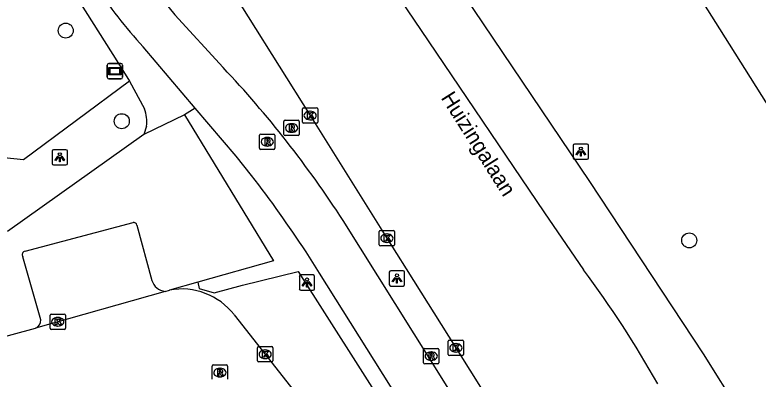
# Model space of a CAD drawing. Extents: x 159353 to 160616, y 385893 to 387321.
# Drawn here: x 160293.77 to 160342.31, y 386883.72 to 386907.5 of the extents above; entities that cross this region are included whole.
import ezdxf

# ---------------------------------------------------------------- set-up
doc = ezdxf.new("R2010")
doc.units = 0
for name, color, linetype in [('IMGEO_Boom', 7, 'Continuous'), ('IMGEO_Fietspad_gesloten', 7, 'Continuous'), ('IMGEO_Groenvoorziening', 7, 'Continuous'), ('IMGEO_Haag', 7, 'Continuous'), ('IMGEO_Kolk', 7, 'Continuous'), ('IMGEO_Lichtpunt', 7, 'Continuous'), ('IMGEO_Openbare_ruimte_label', 7, 'Continuous'), ('IMGEO_OVBaan_gesloten', 7, 'Continuous'), ('IMGEO_Rijbaan_lokaal_open', 7, 'Continuous'), ('IMGEO_Rijbaan_regionaal_gesloten', 7, 'Continuous'), ('IMGEO_Rioolput', 7, 'Continuous'), ('IMGEO_Verklikker', 7, 'Continuous'), ('IMGEO_Voetpad_open', 7, 'Continuous')]:
    doc.layers.add(name, color=color, linetype=linetype)

msp = doc.modelspace()

# ---------------------------------------------------------------- linework, layer by layer
at = {"layer": 'IMGEO_Boom'}
for centre in [(160297.094, 386906.478), (160300.754, 386900.562), (160337.809, 386892.782)]:
    msp.add_circle(centre, 0.489, dxfattribs=at)
at = {"layer": 'IMGEO_Fietspad_gesloten'}
for points in [[(160307.371, 386904.062), (160304.217, 386907.504)], [(160305.555, 386901.424), (160302.151, 386905.422)], [(160309.23, 386897.019), (160308.231, 386898.28), (160305.555, 386901.424)], [(160338.167, 386857.424), (160315.201, 386894.083)], [(160339.881, 386849.047), (160325.545, 386871.741), (160313.674, 386890.647), (160312.784, 386892.038)]]:
    msp.add_lwpolyline(points, dxfattribs=at)
for centre, radius, start, end in [((160352.9, 386948.046), 63.354, 211.27978, 219.78707), ((160324.901, 386926.392), 30.94, 213.1967, 222.6693), ((160256.815, 386856.332), 69.528, 32.88582, 43.35303), ((160247.498, 386849.214), 78.077, 33.26257, 37.754)]:
    msp.add_arc(centre, radius, start, end, dxfattribs=at)
at = {"layer": 'IMGEO_Groenvoorziening'}
msp.add_lwpolyline([(160301.267, 386903.174), (160294.344, 386898.035), (160291.559, 386898.327), (160286.255, 386906.219), (160287.783, 386915.983), (160283.763, 386917.299), (160264.976, 386943.659), (160265.759, 386947.704), (160255.406, 386949.633), (160246.412, 386962.286), (160247.696, 386968.912), (160246.086, 386971.156)], dxfattribs=at)
at = {"layer": 'IMGEO_Haag'}
msp.add_lwpolyline([(160305.728, 386890.058), (160305.816, 386889.631), (160306.782, 386889.361), (160308.632, 386889.856), (160312.276, 386890.744), (160339.71, 386847.698), (160339.712, 386847.694)], dxfattribs=at)
at = {"layer": 'IMGEO_Kolk'}
for p, q in [((160312.551, 386900.507), (160312.551, 386901.359)), ((160312.626, 386901.433), (160313.478, 386901.433)), ((160313.039, 386901.213), (160313.064, 386901.213)), ((160313.552, 386901.359), (160313.552, 386900.507)), ((160313.062, 386900.653), (160313.037, 386900.653)), ((160313.478, 386900.433), (160312.626, 386900.433)), ((160317.641, 386893.426), (160318.493, 386893.426)), ((160317.566, 386892.5), (160317.566, 386893.352)), ((160318.054, 386893.206), (160318.079, 386893.206)), ((160318.567, 386893.352), (160318.567, 386892.5)), ((160318.493, 386892.426), (160317.641, 386892.426)), ((160318.077, 386892.646), (160318.052, 386892.646)), ((160296.073, 386887.045), (160296.073, 386887.897)), ((160296.148, 386887.971), (160297, 386887.971)), ((160296.561, 386887.751), (160296.586, 386887.751)), ((160297.074, 386887.897), (160297.074, 386887.045)), ((160296.584, 386887.191), (160296.559, 386887.191)), ((160297, 386886.971), (160296.148, 386886.971)), ((160322.07, 386885.34), (160322.07, 386886.192)), ((160322.145, 386886.266), (160322.997, 386886.266)), ((160323.071, 386886.192), (160323.071, 386885.34)), ((160309.614, 386884.923), (160309.614, 386885.775)), ((160309.689, 386885.849), (160310.541, 386885.849)), ((160310.102, 386885.629), (160310.127, 386885.629)), ((160310.615, 386885.775), (160310.615, 386884.923)), ((160322.558, 386886.046), (160322.583, 386886.046)), ((160322.997, 386885.266), (160322.145, 386885.266)), ((160322.581, 386885.486), (160322.556, 386885.486)), ((160310.541, 386884.849), (160309.689, 386884.849)), ((160310.125, 386885.069), (160310.1, 386885.069))]:
    msp.add_line(p, q, dxfattribs=at)
for points in [[(160312.551, 386900.507), (160312.551, 386901.359)], [(160312.626, 386901.433), (160313.478, 386901.433)], [(160312.872, 386901.133), (160312.995, 386901.133), (160312.995, 386900.982), (160313.125, 386901.133), (160313.289, 386901.133), (160313.143, 386900.982), (160313.296, 386900.733), (160313.144, 386900.733), (160313.059, 386900.897), (160312.995, 386900.83), (160312.995, 386900.733), (160312.872, 386900.733), (160312.872, 386901.133)], [(160313.552, 386901.359), (160313.552, 386900.507)], [(160313.478, 386900.433), (160312.626, 386900.433)], [(160317.641, 386893.426), (160318.493, 386893.426)], [(160317.566, 386892.5), (160317.566, 386893.352)], [(160317.887, 386893.126), (160318.01, 386893.126), (160318.01, 386892.975), (160318.14, 386893.126), (160318.304, 386893.126), (160318.158, 386892.975), (160318.311, 386892.726), (160318.159, 386892.726), (160318.074, 386892.89), (160318.01, 386892.823), (160318.01, 386892.726), (160317.887, 386892.726), (160317.887, 386893.126)], [(160318.567, 386893.352), (160318.567, 386892.5)], [(160318.493, 386892.426), (160317.641, 386892.426)], [(160296.073, 386887.045), (160296.073, 386887.897)], [(160296.148, 386887.971), (160297, 386887.971)], [(160296.394, 386887.671), (160296.517, 386887.671), (160296.517, 386887.52), (160296.647, 386887.671), (160296.811, 386887.671), (160296.665, 386887.52), (160296.818, 386887.271), (160296.666, 386887.271), (160296.581, 386887.435), (160296.517, 386887.368), (160296.517, 386887.271), (160296.394, 386887.271), (160296.394, 386887.671)], [(160297.074, 386887.897), (160297.074, 386887.045)], [(160297, 386886.971), (160296.148, 386886.971)], [(160322.07, 386885.34), (160322.07, 386886.192)], [(160322.145, 386886.266), (160322.997, 386886.266)], [(160323.071, 386886.192), (160323.071, 386885.34)], [(160309.614, 386884.923), (160309.614, 386885.775)], [(160309.689, 386885.849), (160310.541, 386885.849)], [(160310.615, 386885.775), (160310.615, 386884.923)], [(160322.391, 386885.966), (160322.514, 386885.966), (160322.514, 386885.815), (160322.644, 386885.966), (160322.808, 386885.966), (160322.662, 386885.815), (160322.815, 386885.566), (160322.663, 386885.566), (160322.578, 386885.73), (160322.514, 386885.663), (160322.514, 386885.566), (160322.391, 386885.566), (160322.391, 386885.966)], [(160309.935, 386885.549), (160310.058, 386885.549), (160310.058, 386885.398), (160310.188, 386885.549), (160310.352, 386885.549), (160310.206, 386885.398), (160310.359, 386885.149), (160310.207, 386885.149), (160310.122, 386885.313), (160310.058, 386885.246), (160310.058, 386885.149), (160309.935, 386885.149), (160309.935, 386885.549)], [(160322.997, 386885.266), (160322.145, 386885.266)], [(160310.541, 386884.849), (160309.689, 386884.849)]]:
    msp.add_lwpolyline(points, dxfattribs=at)
for centre, start, end in [((160312.628, 386901.357), 91.552, 178.448), ((160312.628, 386901.357), 91.552, 178.448), ((160313.476, 386901.357), 1.552, 88.448), ((160313.476, 386901.357), 1.552, 88.448), ((160312.628, 386900.509), 181.552, 268.448), ((160312.628, 386900.509), 181.552, 268.448), ((160313.476, 386900.509), 271.552, 358.448), ((160313.476, 386900.509), 271.552, 358.448), ((160317.643, 386893.35), 91.552, 178.448), ((160317.643, 386893.35), 91.552, 178.448), ((160318.491, 386893.35), 1.552, 88.448), ((160318.491, 386893.35), 1.552, 88.448), ((160317.643, 386892.502), 181.552, 268.448), ((160317.643, 386892.502), 181.552, 268.448), ((160318.491, 386892.502), 271.552, 358.448), ((160318.491, 386892.502), 271.552, 358.448), ((160296.15, 386887.895), 91.552, 178.448), ((160296.15, 386887.895), 91.552, 178.448), ((160296.998, 386887.895), 1.552, 88.448), ((160296.998, 386887.895), 1.552, 88.448), ((160296.15, 386887.047), 181.552, 268.448), ((160296.15, 386887.047), 181.552, 268.448), ((160296.998, 386887.047), 271.552, 358.448), ((160296.998, 386887.047), 271.552, 358.448), ((160322.147, 386886.19), 91.552, 178.448), ((160322.147, 386886.19), 91.552, 178.448), ((160322.995, 386886.19), 1.552, 88.448), ((160322.995, 386886.19), 1.552, 88.448), ((160309.691, 386885.773), 91.552, 178.448), ((160309.691, 386885.773), 91.552, 178.448), ((160310.539, 386885.773), 1.552, 88.448), ((160310.539, 386885.773), 1.552, 88.448), ((160322.147, 386885.342), 181.552, 268.448), ((160322.147, 386885.342), 181.552, 268.448), ((160322.995, 386885.342), 271.552, 358.448), ((160322.995, 386885.342), 271.552, 358.448), ((160309.691, 386884.925), 181.552, 268.448), ((160309.691, 386884.925), 181.552, 268.448), ((160310.539, 386884.925), 271.552, 358.448), ((160310.539, 386884.925), 271.552, 358.448)]:
    msp.add_arc(centre, 0.0765, start, end, dxfattribs=at)
for centre, major_axis, ratio, start_param, end_param in [((160313.038, 386900.933), (-0.387, 0.002), 0.722429, 4.712389, 7.853982), ((160313.063, 386900.933), (-0.39, 0.002), 0.717154, 1.570796, 4.712389), ((160318.053, 386892.926), (-0.387, 0.002), 0.722429, 4.712389, 7.853982), ((160318.078, 386892.926), (-0.39, 0.002), 0.717154, 1.570796, 4.712389), ((160296.56, 386887.471), (-0.387, 0.002), 0.722429, 4.712389, 7.853982), ((160296.585, 386887.471), (-0.39, 0.002), 0.717154, 1.570796, 4.712389), ((160310.101, 386885.349), (-0.387, 0.002), 0.722429, 4.712389, 7.853982), ((160310.126, 386885.349), (-0.39, 0.002), 0.717154, 1.570796, 4.712389), ((160322.557, 386885.766), (-0.387, 0.002), 0.722429, 4.712389, 7.853982), ((160322.582, 386885.766), (-0.39, 0.002), 0.717154, 1.570796, 4.712389)]:
    msp.add_ellipse(centre, major_axis=major_axis, ratio=ratio, start_param=start_param, end_param=end_param, dxfattribs=at)
at = {"layer": 'IMGEO_Lichtpunt'}
for p, q in [((160330.233, 386898.977), (160330.233, 386898.17)), ((160330.233, 386898.977), (160330.233, 386898.17)), ((160331.135, 386899.072), (160330.327, 386899.072)), ((160331.135, 386899.072), (160330.327, 386899.072)), ((160331.229, 386898.17), (160331.229, 386898.977)), ((160331.229, 386898.17), (160331.229, 386898.977)), ((160296.207, 386898.607), (160296.207, 386897.8)), ((160296.207, 386898.607), (160296.207, 386897.8)), ((160297.109, 386898.702), (160296.301, 386898.702)), ((160297.109, 386898.702), (160296.301, 386898.702)), ((160297.203, 386897.8), (160297.203, 386898.607)), ((160297.203, 386897.8), (160297.203, 386898.607)), ((160330.327, 386898.076), (160331.135, 386898.076)), ((160330.327, 386898.076), (160331.135, 386898.076)), ((160296.301, 386897.706), (160297.109, 386897.706)), ((160296.301, 386897.706), (160297.109, 386897.706)), ((160313.25, 386890.524), (160312.442, 386890.524)), ((160313.25, 386890.524), (160312.442, 386890.524)), ((160318.224, 386890.701), (160318.224, 386889.894)), ((160318.224, 386890.701), (160318.224, 386889.894)), ((160319.126, 386890.796), (160318.318, 386890.796)), ((160319.126, 386890.796), (160318.318, 386890.796)), ((160319.22, 386889.894), (160319.22, 386890.701)), ((160319.22, 386889.894), (160319.22, 386890.701)), ((160312.348, 386890.429), (160312.348, 386889.622)), ((160312.348, 386890.429), (160312.348, 386889.622)), ((160313.344, 386889.622), (160313.344, 386890.429)), ((160313.344, 386889.622), (160313.344, 386890.429)), ((160312.442, 386889.528), (160313.25, 386889.528)), ((160312.442, 386889.528), (160313.25, 386889.528)), ((160318.318, 386889.8), (160319.126, 386889.8)), ((160318.318, 386889.8), (160319.126, 386889.8))]:
    msp.add_line(p, q, dxfattribs=at)
for points in [[(160296.581, 386898.271), (160296.62, 386898.243), (160296.432, 386897.981), (160296.394, 386898.008), (160296.581, 386898.271)], [(160296.683, 386898.223), (160296.73, 386898.223), (160296.73, 386897.901), (160296.683, 386897.901), (160296.683, 386898.223)], [(160296.793, 386898.243), (160296.831, 386898.27), (160297.018, 386898.008), (160296.979, 386897.98), (160296.793, 386898.243)], [(160330.607, 386898.641), (160330.646, 386898.613), (160330.458, 386898.351), (160330.42, 386898.378), (160330.607, 386898.641)], [(160330.709, 386898.593), (160330.756, 386898.593), (160330.756, 386898.271), (160330.709, 386898.271), (160330.709, 386898.593)], [(160330.819, 386898.613), (160330.857, 386898.64), (160331.044, 386898.378), (160331.005, 386898.35), (160330.819, 386898.613)], [(160312.722, 386890.093), (160312.761, 386890.065), (160312.573, 386889.803), (160312.535, 386889.83), (160312.722, 386890.093)], [(160312.824, 386890.045), (160312.871, 386890.045), (160312.871, 386889.723), (160312.824, 386889.723), (160312.824, 386890.045)], [(160312.934, 386890.065), (160312.972, 386890.092), (160313.159, 386889.83), (160313.12, 386889.802), (160312.934, 386890.065)], [(160318.598, 386890.365), (160318.637, 386890.337), (160318.449, 386890.075), (160318.411, 386890.102), (160318.598, 386890.365)], [(160318.7, 386890.317), (160318.747, 386890.317), (160318.747, 386889.995), (160318.7, 386889.995), (160318.7, 386890.317)], [(160318.81, 386890.337), (160318.848, 386890.364), (160319.035, 386890.102), (160318.996, 386890.074), (160318.81, 386890.337)]]:
    msp.add_lwpolyline(points, dxfattribs=at)
for centre in [(160330.732, 386898.775), (160296.706, 386898.405), (160318.723, 386890.499), (160312.847, 386890.227)]:
    msp.add_circle(centre, 0.0994, dxfattribs=at)
for centre, start, end in [((160330.327, 386898.977), 90, 180), ((160330.327, 386898.977), 90, 180), ((160331.135, 386898.977), 0, 90), ((160331.135, 386898.977), 0, 90), ((160296.301, 386898.607), 90, 180), ((160296.301, 386898.607), 90, 180), ((160297.109, 386898.607), 0, 90), ((160297.109, 386898.607), 0, 90), ((160296.301, 386897.8), 180, 270), ((160296.301, 386897.8), 180, 270), ((160297.109, 386897.8), 270, 0), ((160297.109, 386897.8), 270, 360), ((160330.327, 386898.17), 180, 270), ((160330.327, 386898.17), 180, 270), ((160331.135, 386898.17), 270, 0), ((160331.135, 386898.17), 270, 360), ((160312.442, 386890.429), 90, 180), ((160312.442, 386890.429), 90, 180), ((160313.25, 386890.429), 0, 90), ((160313.25, 386890.429), 0, 90), ((160318.318, 386890.701), 90, 180), ((160318.318, 386890.701), 90, 180), ((160319.126, 386890.701), 0, 90), ((160319.126, 386890.701), 0, 90), ((160312.442, 386889.622), 180, 270), ((160312.442, 386889.622), 180, 270), ((160313.25, 386889.622), 270, 0), ((160313.25, 386889.622), 270, 360), ((160318.318, 386889.894), 180, 270), ((160318.318, 386889.894), 180, 270), ((160319.126, 386889.894), 270, 0), ((160319.126, 386889.894), 270, 360)]:
    msp.add_arc(centre, 0.0946, start, end, dxfattribs=at)
at = {"layer": 'IMGEO_OVBaan_gesloten'}
for points in [[(160130.274, 387205.979), (160166.004, 387148.947), (160216.284, 387068.925), (160257.803, 387002.881), (160262.089, 386996.041), (160264.619, 386991.885), (160290.584, 386950.642), (160291.841, 386948.664), (160292.971, 386946.889), (160295.557, 386943.025), (160320.751, 386905.815), (160328.357, 386894.581), (160330.901, 386890.869)], [(160290.221, 386985.275), (160297.09, 386974.381), (160326.99, 386926.878), (160339.78, 386906.593), (160365.677, 386865.52), (160366.199, 386864.739)], [(160352.998, 386862.615), (160343.495, 386877.807), (160338.741, 386885.381), (160331.32, 386896.63), (160323.733, 386907.851), (160298.505, 386945.11), (160295.994, 386948.878)]]:
    msp.add_lwpolyline(points, dxfattribs=at)
msp.add_arc((160275.743, 386849.686), 68.836, 29.33391, 36.74621, dxfattribs=at)
at = {"layer": 'IMGEO_Rijbaan_lokaal_open'}
for points in [[(160303.581, 386889.455), (160303.879, 386889.539)], [(160303.581, 386889.455), (160295.115, 386887.058)], [(160308.085, 386887.932), (160339.712, 386847.694)], [(160286.993, 386884.851), (160295.115, 386887.058)]]:
    msp.add_lwpolyline(points, dxfattribs=at)
msp.add_arc((160304.657, 386885.267), 4.343, 37.8637, 100.3152, dxfattribs=at)
at = {"layer": 'IMGEO_Rijbaan_regionaal_gesloten'}
msp.add_lwpolyline([(160265.067, 386984.929), (160276.06, 386967.413), (160286.934, 386950.112), (160289.338, 386945.486), (160291.238, 386942.426), (160293.095, 386939.013), (160294.481, 386935.59), (160296.365, 386931.964), (160299.24, 386925.329), (160302.11, 386918.704), (160306.979, 386910.62), (160313.052, 386900.933), (160318.067, 386892.926), (160319.32, 386890.934), (160322.571, 386885.766), (160328.643, 386876.077), (160336.449, 386863.652), (160339.759, 386858.392), (160344.156, 386851.387), (160344.342, 386851.077)], dxfattribs=at)
at = {"layer": 'IMGEO_Rioolput'}
for p, q in [((160311.343, 386899.694), (160311.343, 386900.546)), ((160311.418, 386900.62), (160312.27, 386900.62)), ((160311.831, 386900.4), (160311.856, 386900.4)), ((160312.344, 386900.546), (160312.344, 386899.694)), ((160309.829, 386899.718), (160310.681, 386899.718)), ((160311.854, 386899.84), (160311.829, 386899.84)), ((160309.754, 386898.792), (160309.754, 386899.644)), ((160310.242, 386899.498), (160310.267, 386899.498)), ((160310.755, 386899.644), (160310.755, 386898.792)), ((160312.27, 386899.62), (160311.418, 386899.62)), ((160310.681, 386898.718), (160309.829, 386898.718)), ((160310.265, 386898.938), (160310.24, 386898.938)), ((160320.461, 386884.798), (160320.461, 386885.65)), ((160320.536, 386885.724), (160321.388, 386885.724)), ((160321.462, 386885.65), (160321.462, 386884.798)), ((160320.949, 386885.504), (160320.974, 386885.504)), ((160306.737, 386884.65), (160307.589, 386884.65)), ((160321.388, 386884.724), (160320.536, 386884.724)), ((160320.972, 386884.944), (160320.947, 386884.944)), ((160306.662, 386883.724), (160306.662, 386884.576)), ((160307.15, 386884.43), (160307.175, 386884.43)), ((160307.663, 386884.576), (160307.663, 386883.724)), ((160307.173, 386883.87), (160307.148, 386883.87))]:
    msp.add_line(p, q, dxfattribs=at)
for points in [[(160311.343, 386899.694), (160311.343, 386900.546)], [(160311.418, 386900.62), (160312.27, 386900.62)], [(160311.932, 386900.318), (160311.68, 386900.32), (160311.68, 386899.92)], [(160311.858, 386900.239), (160311.804, 386900.239), (160311.804, 386900.158)], [(160312.344, 386900.546), (160312.344, 386899.694)], [(160309.829, 386899.718), (160310.681, 386899.718)], [(160311.68, 386899.92), (160311.804, 386899.92), (160311.804, 386900.082), (160311.815, 386900.082)], [(160311.804, 386900.158), (160311.856, 386900.158)], [(160311.862, 386900.053), (160311.933, 386899.92), (160312.073, 386899.92), (160312.008, 386900.046)], [(160309.754, 386898.792), (160309.754, 386899.644)], [(160310.343, 386899.416), (160310.091, 386899.418), (160310.091, 386899.018)], [(160310.269, 386899.337), (160310.215, 386899.337), (160310.215, 386899.256)], [(160310.215, 386899.256), (160310.267, 386899.256)], [(160310.755, 386899.644), (160310.755, 386898.792)], [(160312.27, 386899.62), (160311.418, 386899.62)], [(160310.681, 386898.718), (160309.829, 386898.718)], [(160310.091, 386899.018), (160310.215, 386899.018), (160310.215, 386899.18), (160310.226, 386899.18)], [(160310.273, 386899.151), (160310.344, 386899.018), (160310.484, 386899.018), (160310.419, 386899.144)], [(160320.461, 386884.798), (160320.461, 386885.65)], [(160320.536, 386885.724), (160321.388, 386885.724)], [(160321.462, 386885.65), (160321.462, 386884.798)], [(160321.05, 386885.422), (160320.798, 386885.424), (160320.798, 386885.024)], [(160320.798, 386885.024), (160320.922, 386885.024), (160320.922, 386885.186), (160320.933, 386885.186)], [(160320.976, 386885.343), (160320.922, 386885.343), (160320.922, 386885.262)], [(160320.922, 386885.262), (160320.974, 386885.262)], [(160320.98, 386885.157), (160321.051, 386885.024), (160321.191, 386885.024), (160321.126, 386885.15)], [(160306.737, 386884.65), (160307.589, 386884.65)], [(160321.388, 386884.724), (160320.536, 386884.724)], [(160306.662, 386883.724), (160306.662, 386884.576)], [(160307.251, 386884.348), (160306.999, 386884.35), (160306.999, 386883.95)], [(160307.177, 386884.269), (160307.123, 386884.269), (160307.123, 386884.188)], [(160307.123, 386884.188), (160307.175, 386884.188)], [(160307.663, 386884.576), (160307.663, 386883.724)], [(160306.999, 386883.95), (160307.123, 386883.95), (160307.123, 386884.112), (160307.134, 386884.112)], [(160307.181, 386884.083), (160307.252, 386883.95), (160307.392, 386883.95), (160307.327, 386884.076)]]:
    msp.add_lwpolyline(points, dxfattribs=at)
for centre, radius, start, end in [((160311.42, 386900.544), 0.0765, 91.552, 178.448), ((160311.42, 386900.544), 0.0765, 91.552, 178.448), ((160311.84, 386900.347), 0.19, 274.7715, 282.9687), ((160311.864, 386900.143), 0.0964, 77.0061, 93.1865), ((160311.878, 386900.2), 0.0378, 276.6634, 79.6772), ((160311.931, 386900.208), 0.109, 350.3612, 89.416), ((160311.929, 386900.208), 0.112, 277.5842, 350.9817), ((160312.268, 386900.544), 0.0765, 1.552, 88.448), ((160312.268, 386900.544), 0.0765, 1.552, 88.448), ((160309.831, 386899.642), 0.0765, 91.552, 178.448), ((160309.831, 386899.642), 0.0765, 91.552, 178.448), ((160310.679, 386899.642), 0.0765, 1.552, 88.448), ((160310.679, 386899.642), 0.0765, 1.552, 88.448), ((160311.42, 386899.696), 0.0765, 181.552, 268.448), ((160311.42, 386899.696), 0.0765, 181.552, 268.448), ((160311.814, 386900.029), 0.0533, 26.0293, 88.6989), ((160311.913, 386899.993), 0.108, 29.5134, 73.7905), ((160312.268, 386899.696), 0.0765, 271.552, 358.448), ((160312.268, 386899.696), 0.0765, 271.552, 358.448), ((160310.251, 386899.445), 0.19, 274.7715, 282.9687), ((160310.275, 386899.241), 0.0964, 77.0061, 93.1865), ((160310.289, 386899.298), 0.0378, 276.6634, 79.6772), ((160310.342, 386899.306), 0.109, 350.3612, 89.416), ((160310.34, 386899.306), 0.112, 277.5842, 350.9817), ((160310.324, 386899.091), 0.108, 29.5134, 73.7905), ((160309.831, 386898.794), 0.0765, 181.552, 268.448), ((160309.831, 386898.794), 0.0765, 181.552, 268.448), ((160310.225, 386899.127), 0.0533, 26.0293, 88.6989), ((160310.679, 386898.794), 0.0765, 271.552, 358.448), ((160310.679, 386898.794), 0.0765, 271.552, 358.448), ((160320.538, 386885.648), 0.0765, 91.552, 178.448), ((160320.538, 386885.648), 0.0765, 91.552, 178.448), ((160321.386, 386885.648), 0.0765, 1.552, 88.448), ((160321.386, 386885.648), 0.0765, 1.552, 88.448), ((160320.932, 386885.133), 0.0533, 26.0293, 88.6989), ((160320.958, 386885.451), 0.19, 274.7715, 282.9687), ((160320.982, 386885.247), 0.0964, 77.0061, 93.1865), ((160320.996, 386885.304), 0.0378, 276.6634, 79.6772), ((160321.049, 386885.312), 0.109, 350.3612, 89.416), ((160321.047, 386885.312), 0.112, 277.5842, 350.9817), ((160321.031, 386885.097), 0.108, 29.5134, 73.7905), ((160306.739, 386884.574), 0.0765, 91.552, 178.448), ((160306.739, 386884.574), 0.0765, 91.552, 178.448), ((160307.587, 386884.574), 0.0765, 1.552, 88.448), ((160307.587, 386884.574), 0.0765, 1.552, 88.448), ((160320.538, 386884.8), 0.0765, 181.552, 268.448), ((160320.538, 386884.8), 0.0765, 181.552, 268.448), ((160321.386, 386884.8), 0.0765, 271.552, 358.448), ((160321.386, 386884.8), 0.0765, 271.552, 358.448), ((160307.159, 386884.377), 0.19, 274.7715, 282.9687), ((160307.183, 386884.173), 0.0964, 77.0061, 93.1865), ((160307.197, 386884.23), 0.0378, 276.6634, 79.6772), ((160307.25, 386884.238), 0.109, 350.3612, 89.416), ((160307.248, 386884.238), 0.112, 277.5842, 350.9817), ((160307.133, 386884.059), 0.0533, 26.0293, 88.6989), ((160307.232, 386884.023), 0.108, 29.5134, 73.7905)]:
    msp.add_arc(centre, radius, start, end, dxfattribs=at)
for centre, major_axis, ratio, start_param, end_param in [((160311.83, 386900.12), (-0.387, 0.002), 0.722429, 4.712389, 7.853982), ((160311.855, 386900.12), (-0.39, 0.002), 0.717154, 1.570796, 4.712389), ((160310.241, 386899.218), (-0.387, 0.002), 0.722429, 4.712389, 7.853982), ((160310.266, 386899.218), (-0.39, 0.002), 0.717154, 1.570796, 4.712389), ((160320.948, 386885.224), (-0.387, 0.002), 0.722429, 4.712389, 7.853982), ((160320.973, 386885.224), (-0.39, 0.002), 0.717154, 1.570796, 4.712389), ((160307.149, 386884.15), (-0.387, 0.002), 0.722429, 4.712389, 7.853982), ((160307.174, 386884.15), (-0.39, 0.002), 0.717154, 1.570796, 4.712389)]:
    msp.add_ellipse(centre, major_axis=major_axis, ratio=ratio, start_param=start_param, end_param=end_param, dxfattribs=at)
at = {"layer": 'IMGEO_Verklikker'}
for p, q in [((160299.809, 386903.428), (160299.809, 386904.228)), ((160299.809, 386904.228), (160299.809, 386903.428)), ((160299.909, 386904.328), (160300.699, 386904.328)), ((160300.699, 386904.328), (160299.909, 386904.328)), ((160300.799, 386904.228), (160300.799, 386903.428)), ((160300.799, 386903.428), (160300.799, 386904.228)), ((160300.699, 386903.328), (160299.909, 386903.328)), ((160299.909, 386903.328), (160300.699, 386903.328))]:
    msp.add_line(p, q, dxfattribs=at)
for points in [[(160299.91, 386904.06), (160300.698, 386904.06), (160300.698, 386903.596), (160299.91, 386903.596), (160299.91, 386904.06)], [(160299.975, 386903.995), (160299.975, 386903.661), (160300.633, 386903.661), (160300.633, 386903.995), (160299.975, 386903.995)]]:
    msp.add_lwpolyline(points, dxfattribs=at)
for centre, start, end in [((160299.909, 386904.228), 90, 180), ((160299.909, 386904.228), 90, 180), ((160300.699, 386904.228), 0, 90), ((160300.699, 386904.228), 360, 90), ((160299.909, 386903.428), 180, 270), ((160299.909, 386903.428), 180, 270), ((160300.699, 386903.428), 270, 0), ((160300.699, 386903.428), 270, 0)]:
    msp.add_arc(centre, 0.1, start, end, dxfattribs=at)
at = {"layer": 'IMGEO_Voetpad_open'}
for points in [[(160254.729, 386977.189), (160269.864, 386953.076), (160270.315, 386952.356), (160280.021, 386936.894), (160280.517, 386936.103), (160291.473, 386918.648), (160292.501, 386917.024), (160293.238, 386915.859), (160300.167, 386904.912), (160300.871, 386903.799), (160301.267, 386903.174)], [(160301.267, 386903.174), (160302.239, 386901.378)], [(160305.555, 386901.424), (160304.839, 386900.988)], [(160304.839, 386900.988), (160302.195, 386899.696)], [(160304.839, 386900.988), (160310.653, 386891.44), (160305.728, 386890.058)], [(160302.374, 386900.23), (160302.195, 386899.696)], [(160302.195, 386899.696), (160293.293, 386893.366)], [(160294.437, 386892.081), (160301.486, 386893.949)], [(160301.738, 386893.777), (160302.724, 386890.168)], [(160295.456, 386887.605), (160294.286, 386891.71)], [(160305.728, 386890.058), (160303.879, 386889.539)]]:
    msp.add_lwpolyline(points, dxfattribs=at)
for centre, radius, start, end in [((160299.613, 386900.487), 2.773, 354.676, 18.7379), ((160301.521, 386893.729), 0.223, 12.4425, 98.9273), ((160294.494, 386891.841), 0.246, 103.4351, 212.2715), ((160303.66, 386890.422), 0.97, 195.1723, 265.3087), ((160294.963, 386887.532), 0.498, 287.7331, 8.388)]:
    msp.add_arc(centre, radius, start, end, dxfattribs=at)

# ---------------------------------------------------------------- texts
at = {"layer": 'IMGEO_Openbare_ruimte_label'}
msp.add_text('Huizingalaan', height=1, rotation=302.3394, dxfattribs=at).set_placement((160321.565, 386902.092))

doc.saveas('drawing.dxf')
